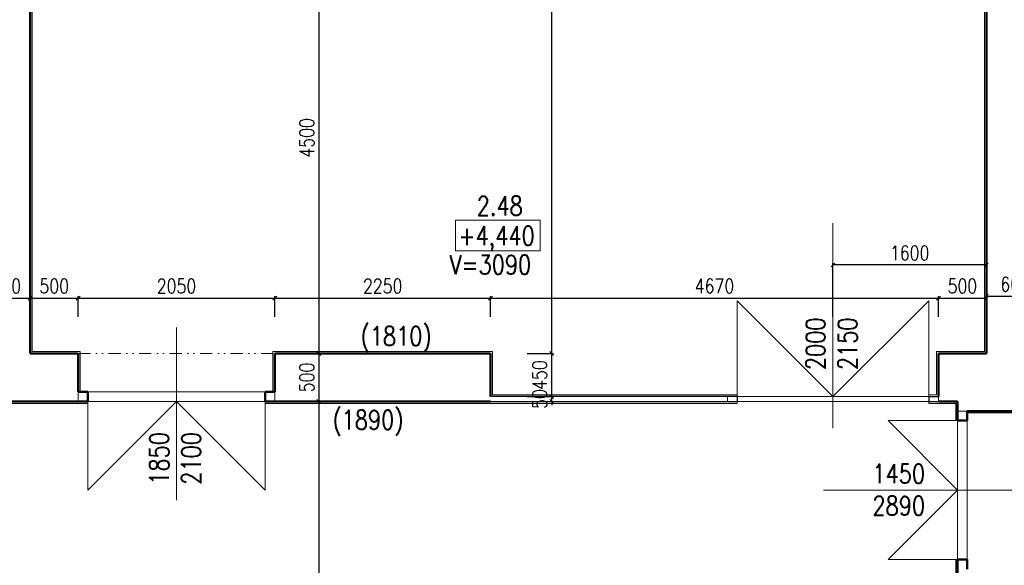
# Model space of a CAD drawing. Header units: millimetres. Extents: x -238874 to 551972, y -298952 to 658415.
# Tile 568 of 656: x 42568 to 52835, y 199651 to 205344. Entities that reach past the tile are written whole.
import ezdxf

# ---------------------------------------------------------------- set-up
doc = ezdxf.new("R2010")
doc.units = ezdxf.units.MM
doc.header["$LTSCALE"] = 20
doc.linetypes.add('DIVIDE2', pattern=[15.875, 6.35, -3.175, 0, -3.175, 0, -3.175])
for name, color, linetype in [('CZ', 255, 'Continuous'), ('KOTY', 8, 'Continuous'), ('ZDP', 50, 'Continuous')]:
    doc.layers.add(name, color=color, linetype=linetype)
doc.layers.add('NOSNÉ', color=8, linetype='Continuous', lineweight=50)
doc.layers.add('PRUCHODY', color=7, linetype='Continuous', lineweight=18)
doc.styles.add('SIMPLEX', font='SIMPLEX.shx', dxfattribs={"width": 0.8, "bigfont": 'CAD13.shx'})
doc.styles.get("Standard").update_dxf_attribs({"font": 'simplex.shx', "width": 0.8})
doc.dimstyles.new('CKA', dxfattribs={"dimtxt": 200, "dimasz": 40, "dimexe": 20, "dimexo": 0.2, "dimgap": 50, "dimtad": 1, "dimdec": 0, "dimrnd": 1, "dimzin": 0, "dimdsep": 46, "dimtxsty": 'Standard', "dimblk1": 'OBLIQUE', "dimblk2": 'OBLIQUE', "dimsah": 1, "dimcen": 0.09, "dimclrd": 253, "dimclre": 253, "dimclrt": 253, "dimadec": 0, "dimazin": 0, "dimtfac": 1, "dimtdec": 0, "dimtix": 1, "dimtmove": 2, "dimatfit": 3, "dimfxl": 1, "dimtolj": 1, "dimtzin": 0, "dimarcsym": 0})

# ---------------------------------------------------------------- blocks, each defined once
blk = doc.blocks.new('_OBLIQUE')
at = {"color": 0, "linetype": 'ByBlock'}
blk.add_line((-0.5, -0.5), (0.5, 0.5), dxfattribs=at)
blk = doc.blocks.new('*D1654')
at = {"layer": 'DEFPOINTS', "color": 0, "transparency": 16777216}
for p in [(47468, 209461), (48115, 209461), (47478, 201861)]:
    blk.add_point(p, dxfattribs=at)
at = {"layer": 'KOTY', "lineweight": -2, "transparency": 16777216}
for p, q in [((47849, 209461), (48135, 209461)), ((48115, 201861), (48115, 209461))]:
    blk.add_line(p, q, dxfattribs=at)
at = {"layer": 'KOTY', "lineweight": -2, "transparency": 16777216, "xscale": 40, "yscale": 40, "zscale": 40}
for p, rotation in [((48115, 209461), 90), ((48115, 201861), 270)]:
    blk.add_blockref('_OBLIQUE', p, dxfattribs=dict(at, rotation=rotation))
at = {"layer": 'KOTY', "transparency": 16777216, "insert": (47990, 205661), "char_height": 150, "attachment_point": 5, "rotation": 90, "style": 'SIMPLEX'}
blk.add_mtext('\\A1;7600', dxfattribs=at)
blk = doc.blocks.new('*D1987')
at = {"layer": 'DEFPOINTS', "color": 0, "transparency": 16777216}
for p in [(45687, 201361), (45687, 186511), (45687, 186511)]:
    blk.add_point(p, dxfattribs=at)
at = {"layer": 'KOTY', "lineweight": -2, "transparency": 16777216}
for p, q in [((45687, 201361), (45687, 186511)), ((45306, 186511), (45667, 186511))]:
    blk.add_line(p, q, dxfattribs=at)
at = {"layer": 'KOTY', "lineweight": -2, "transparency": 16777216, "xscale": 40, "yscale": 40, "zscale": 40}
for p, rotation in [((45687, 201361), 90), ((45687, 186511), 270)]:
    blk.add_blockref('_OBLIQUE', p, dxfattribs=dict(at, rotation=rotation))
at = {"layer": 'KOTY', "transparency": 16777216, "insert": (45562, 193936), "char_height": 150, "attachment_point": 5, "rotation": 90, "style": 'SIMPLEX'}
blk.add_mtext('\\A1;14850', dxfattribs=at)
blk = doc.blocks.new('*D1999')
at = {"layer": 'DEFPOINTS', "color": 0, "transparency": 16777216}
for p in [(52148, 202439), (47478, 201861), (52148, 201861)]:
    blk.add_point(p, dxfattribs=at)
at = {"layer": 'KOTY', "lineweight": -2, "transparency": 16777216}
for p, q in [((47478, 202439), (52148, 202439)), ((52148, 202242), (52148, 202459))]:
    blk.add_line(p, q, dxfattribs=at)
at = {"layer": 'KOTY', "lineweight": -2, "transparency": 16777216, "xscale": 40, "yscale": 40, "zscale": 40, "rotation": 180}
blk.add_blockref('_OBLIQUE', (47478, 202439), dxfattribs=at)
at = {"layer": 'KOTY', "lineweight": -2, "transparency": 16777216, "xscale": 40, "yscale": 40, "zscale": 40}
blk.add_blockref('_OBLIQUE', (52148, 202439), dxfattribs=at)
at = {"layer": 'KOTY', "transparency": 16777216, "insert": (49813, 202564), "char_height": 150, "attachment_point": 5, "style": 'SIMPLEX'}
blk.add_mtext('\\A1;4670', dxfattribs=at)
blk = doc.blocks.new('*D2001')
at = {"layer": 'DEFPOINTS', "color": 0, "transparency": 16777216}
for p in [(45687, 206361), (45687, 201861), (45687, 201861)]:
    blk.add_point(p, dxfattribs=at)
at = {"layer": 'KOTY', "lineweight": -2, "transparency": 16777216}
for p, q in [((45687, 206361), (45687, 201861)), ((45306, 201861), (45667, 201861))]:
    blk.add_line(p, q, dxfattribs=at)
at = {"layer": 'KOTY', "lineweight": -2, "transparency": 16777216, "xscale": 40, "yscale": 40, "zscale": 40}
for p, rotation in [((45687, 206361), 90), ((45687, 201861), 270)]:
    blk.add_blockref('_OBLIQUE', p, dxfattribs=dict(at, rotation=rotation))
at = {"layer": 'KOTY', "transparency": 16777216, "insert": (45562, 204111), "char_height": 150, "attachment_point": 5, "rotation": 90, "style": 'SIMPLEX'}
blk.add_mtext('\\A1;4500', dxfattribs=at)
blk = doc.blocks.new('*D2002')
at = {"layer": 'DEFPOINTS', "color": 0, "transparency": 16777216}
for p in [(45228, 202439), (43178, 201861), (45228, 201861)]:
    blk.add_point(p, dxfattribs=at)
at = {"layer": 'KOTY', "lineweight": -2, "transparency": 16777216}
for p, q in [((43178, 202439), (45228, 202439)), ((45228, 202242), (45228, 202459))]:
    blk.add_line(p, q, dxfattribs=at)
at = {"layer": 'KOTY', "lineweight": -2, "transparency": 16777216, "xscale": 40, "yscale": 40, "zscale": 40, "rotation": 180}
blk.add_blockref('_OBLIQUE', (43178, 202439), dxfattribs=at)
at = {"layer": 'KOTY', "lineweight": -2, "transparency": 16777216, "xscale": 40, "yscale": 40, "zscale": 40}
blk.add_blockref('_OBLIQUE', (45228, 202439), dxfattribs=at)
at = {"layer": 'KOTY', "transparency": 16777216, "insert": (44203, 202564), "char_height": 150, "attachment_point": 5, "style": 'SIMPLEX'}
blk.add_mtext('\\A1;2050', dxfattribs=at)
blk = doc.blocks.new('*D2003')
at = {"layer": 'DEFPOINTS', "color": 0, "transparency": 16777216}
for p in [(42178, 202502), (42678, 202439), (42678, 201861)]:
    blk.add_point(p, dxfattribs=at)
at = {"layer": 'KOTY', "lineweight": -2, "transparency": 16777216}
for p, q in [((42178, 202439), (42678, 202439)), ((42678, 202242), (42678, 202459))]:
    blk.add_line(p, q, dxfattribs=at)
at = {"layer": 'KOTY', "lineweight": -2, "transparency": 16777216, "xscale": 40, "yscale": 40, "zscale": 40, "rotation": 180}
blk.add_blockref('_OBLIQUE', (42178, 202439), dxfattribs=at)
at = {"layer": 'KOTY', "lineweight": -2, "transparency": 16777216, "xscale": 40, "yscale": 40, "zscale": 40}
blk.add_blockref('_OBLIQUE', (42678, 202439), dxfattribs=at)
at = {"layer": 'KOTY', "transparency": 16777216, "insert": (42428, 202564), "char_height": 150, "attachment_point": 5, "style": 'SIMPLEX'}
blk.add_mtext('\\A1;500', dxfattribs=at)
blk = doc.blocks.new('*D2004')
at = {"layer": 'DEFPOINTS', "color": 0, "transparency": 16777216}
for p in [(43178, 202439), (42678, 201861), (43178, 201861)]:
    blk.add_point(p, dxfattribs=at)
at = {"layer": 'KOTY', "lineweight": -2, "transparency": 16777216}
for p, q in [((42678, 202439), (43178, 202439)), ((43178, 202242), (43178, 202459))]:
    blk.add_line(p, q, dxfattribs=at)
at = {"layer": 'KOTY', "lineweight": -2, "transparency": 16777216, "xscale": 40, "yscale": 40, "zscale": 40, "rotation": 180}
blk.add_blockref('_OBLIQUE', (42678, 202439), dxfattribs=at)
at = {"layer": 'KOTY', "lineweight": -2, "transparency": 16777216, "xscale": 40, "yscale": 40, "zscale": 40}
blk.add_blockref('_OBLIQUE', (43178, 202439), dxfattribs=at)
at = {"layer": 'KOTY', "transparency": 16777216, "insert": (42928, 202564), "char_height": 150, "attachment_point": 5, "style": 'SIMPLEX'}
blk.add_mtext('\\A1;500', dxfattribs=at)
blk = doc.blocks.new('*D2009')
at = {"layer": 'DEFPOINTS', "color": 0, "transparency": 16777216}
for p in [(47478, 202439), (45228, 201861), (47478, 201861)]:
    blk.add_point(p, dxfattribs=at)
at = {"layer": 'KOTY', "lineweight": -2, "transparency": 16777216}
for p, q in [((45228, 202439), (47478, 202439)), ((47478, 202242), (47478, 202459))]:
    blk.add_line(p, q, dxfattribs=at)
at = {"layer": 'KOTY', "lineweight": -2, "transparency": 16777216, "xscale": 40, "yscale": 40, "zscale": 40, "rotation": 180}
blk.add_blockref('_OBLIQUE', (45228, 202439), dxfattribs=at)
at = {"layer": 'KOTY', "lineweight": -2, "transparency": 16777216, "xscale": 40, "yscale": 40, "zscale": 40}
blk.add_blockref('_OBLIQUE', (47478, 202439), dxfattribs=at)
at = {"layer": 'KOTY', "transparency": 16777216, "insert": (46353, 202564), "char_height": 150, "attachment_point": 5, "style": 'SIMPLEX'}
blk.add_mtext('\\A1;2250', dxfattribs=at)
blk = doc.blocks.new('*D2010')
at = {"layer": 'DEFPOINTS', "color": 0, "transparency": 16777216}
for p in [(45687, 201861), (45687, 201361), (45687, 201361)]:
    blk.add_point(p, dxfattribs=at)
at = {"layer": 'KOTY', "lineweight": -2, "transparency": 16777216}
for p, q in [((45687, 201861), (45687, 201361)), ((45306, 201361), (45667, 201361))]:
    blk.add_line(p, q, dxfattribs=at)
at = {"layer": 'KOTY', "lineweight": -2, "transparency": 16777216, "xscale": 40, "yscale": 40, "zscale": 40}
for p, rotation in [((45687, 201861), 90), ((45687, 201361), 270)]:
    blk.add_blockref('_OBLIQUE', p, dxfattribs=dict(at, rotation=rotation))
at = {"layer": 'KOTY', "transparency": 16777216, "insert": (45562, 201611), "char_height": 150, "attachment_point": 5, "rotation": 90, "style": 'SIMPLEX'}
blk.add_mtext('\\A1;500', dxfattribs=at)
blk = doc.blocks.new('*D2011')
at = {"layer": 'DEFPOINTS', "color": 0, "transparency": 16777216}
for p in [(47478, 201411), (47478, 201361), (48115, 201411)]:
    blk.add_point(p, dxfattribs=at)
at = {"layer": 'KOTY', "lineweight": -2, "transparency": 16777216}
for p, q in [((48115, 201411), (48115, 201451)), ((47859, 201411), (48135, 201411)), ((48115, 201361), (48115, 201411)), ((48115, 201361), (48115, 201321))]:
    blk.add_line(p, q, dxfattribs=at)
at = {"layer": 'KOTY', "lineweight": -2, "transparency": 16777216, "xscale": 40, "yscale": 40, "zscale": 40}
for p, rotation in [((48115, 201411), 270), ((48115, 201361), 90)]:
    blk.add_blockref('_OBLIQUE', p, dxfattribs=dict(at, rotation=rotation))
at = {"layer": 'KOTY', "transparency": 16777216, "insert": (47990, 201386), "char_height": 150, "attachment_point": 5, "rotation": 90, "style": 'SIMPLEX'}
blk.add_mtext('\\A1;50', dxfattribs=at)
blk = doc.blocks.new('*D2012')
at = {"layer": 'DEFPOINTS', "color": 0, "transparency": 16777216}
for p in [(47478, 201861), (48115, 201861), (47478, 201411)]:
    blk.add_point(p, dxfattribs=at)
at = {"layer": 'KOTY', "lineweight": -2, "transparency": 16777216}
for p, q in [((47859, 201861), (48135, 201861)), ((48115, 201411), (48115, 201861))]:
    blk.add_line(p, q, dxfattribs=at)
at = {"layer": 'KOTY', "lineweight": -2, "transparency": 16777216, "xscale": 40, "yscale": 40, "zscale": 40}
for p, rotation in [((48115, 201861), 90), ((48115, 201411), 270)]:
    blk.add_blockref('_OBLIQUE', p, dxfattribs=dict(at, rotation=rotation))
at = {"layer": 'KOTY', "transparency": 16777216, "insert": (47990, 201636), "char_height": 150, "attachment_point": 5, "rotation": 90, "style": 'SIMPLEX'}
blk.add_mtext('\\A1;450', dxfattribs=at)
blk = doc.blocks.new('*D2021')
at = {"layer": 'DEFPOINTS', "color": 0, "transparency": 16777216}
for p in [(53248, 202459), (52648, 201861), (53248, 201861)]:
    blk.add_point(p, dxfattribs=at)
at = {"layer": 'KOTY', "lineweight": -2, "transparency": 16777216}
for p, q in [((53248, 202242), (53248, 202479)), ((52648, 202459), (53248, 202459))]:
    blk.add_line(p, q, dxfattribs=at)
at = {"layer": 'KOTY', "lineweight": -2, "transparency": 16777216, "xscale": 40, "yscale": 40, "zscale": 40, "rotation": 180}
blk.add_blockref('_OBLIQUE', (52648, 202459), dxfattribs=at)
at = {"layer": 'KOTY', "lineweight": -2, "transparency": 16777216, "xscale": 40, "yscale": 40, "zscale": 40}
blk.add_blockref('_OBLIQUE', (53248, 202459), dxfattribs=at)
at = {"layer": 'KOTY', "transparency": 16777216, "insert": (52948, 202584), "char_height": 150, "attachment_point": 5, "style": 'SIMPLEX'}
blk.add_mtext('\\A1;600', dxfattribs=at)
blk = doc.blocks.new('*D2022')
at = {"layer": 'DEFPOINTS', "color": 0, "transparency": 16777216}
for p in [(52648, 202439), (52148, 201861), (52648, 201861)]:
    blk.add_point(p, dxfattribs=at)
at = {"layer": 'KOTY', "lineweight": -2, "transparency": 16777216}
for p, q in [((52148, 202439), (52648, 202439)), ((52648, 202242), (52648, 202459))]:
    blk.add_line(p, q, dxfattribs=at)
at = {"layer": 'KOTY', "lineweight": -2, "transparency": 16777216, "xscale": 40, "yscale": 40, "zscale": 40, "rotation": 180}
blk.add_blockref('_OBLIQUE', (52148, 202439), dxfattribs=at)
at = {"layer": 'KOTY', "lineweight": -2, "transparency": 16777216, "xscale": 40, "yscale": 40, "zscale": 40}
blk.add_blockref('_OBLIQUE', (52648, 202439), dxfattribs=at)
at = {"layer": 'KOTY', "transparency": 16777216, "insert": (52398, 202564), "char_height": 150, "attachment_point": 5, "style": 'SIMPLEX'}
blk.add_mtext('\\A1;500', dxfattribs=at)
blk = doc.blocks.new('*D2023')
at = {"layer": 'DEFPOINTS', "color": 0, "transparency": 16777216}
for p in [(51048, 202785), (51048, 201861), (52648, 201861)]:
    blk.add_point(p, dxfattribs=at)
at = {"layer": 'KOTY', "lineweight": -2, "transparency": 16777216}
for p, q in [((51048, 202242), (51048, 202805)), ((52648, 202785), (51048, 202785))]:
    blk.add_line(p, q, dxfattribs=at)
at = {"layer": 'KOTY', "lineweight": -2, "transparency": 16777216, "xscale": 40, "yscale": 40, "zscale": 40, "rotation": 180}
blk.add_blockref('_OBLIQUE', (51048, 202785), dxfattribs=at)
at = {"layer": 'KOTY', "lineweight": -2, "transparency": 16777216, "xscale": 40, "yscale": 40, "zscale": 40}
blk.add_blockref('_OBLIQUE', (52648, 202785), dxfattribs=at)
at = {"layer": 'KOTY', "transparency": 16777216, "insert": (51848, 202910), "char_height": 150, "attachment_point": 5, "style": 'SIMPLEX'}
blk.add_mtext('\\A1;1600', dxfattribs=at)

msp = doc.modelspace()

# ---------------------------------------------------------------- linework, layer by layer
at = {"layer": 'NOSNÉ'}
for p, q in [((52647.962, 206720.863), (52647.962, 201860.863)), ((42677.962, 206360.863), (42677.962, 201860.863)), ((43177.962, 201860.863), (42677.962, 201860.863)), ((43177.962, 201460.863), (43177.962, 201860.863)), ((47477.962, 201860.863), (45227.962, 201860.863)), ((45227.962, 201460.863), (45227.962, 201860.863)), ((47477.962, 201410.863), (47477.962, 201860.863)), ((52147.962, 201860.863), (52147.962, 201410.863)), ((52647.962, 201860.863), (52147.962, 201860.863)), ((43277.962, 201460.863), (43177.962, 201460.863)), ((43277.962, 201360.863), (43277.962, 201460.863)), ((45127.962, 201360.863), (45127.962, 201460.863)), ((45127.962, 201460.863), (45227.962, 201460.863)), ((43277.962, 201360.863), (42247.962, 201360.863)), ((47477.962, 201360.863), (45127.962, 201360.863)), ((52347.962, 201360.863), (52147.962, 201360.863)), ((52347.962, 201160.863), (52347.962, 201360.863)), ((52947.962, 201260.863), (52447.962, 201260.863)), ((52447.962, 201160.863), (52447.962, 201260.863)), ((52347.962, 201160.863), (52447.962, 201160.863)), ((52347.962, 199710.863), (52347.962, 186510.863)), ((52347.962, 199710.863), (52447.962, 199710.863)), ((52447.962, 199610.863), (52447.962, 199710.863))]:
    msp.add_line(p, q, dxfattribs=at)
at = {"layer": 'PRUCHODY'}
for p, q in [((52627.962, 206740.863), (52627.962, 201880.863)), ((42697.962, 206360.863), (42697.962, 201880.863)), ((51047.962, 203219.879), (51047.962, 201082.645)), ((51047.962, 201410.863), (50047.962, 202410.863)), ((50047.962, 202410.863), (50047.962, 201410.863)), ((52047.962, 202410.863), (51047.962, 201410.863)), ((52047.962, 202410.863), (52047.962, 201410.863)), ((52047.962, 202410.863), (52047.962, 201410.863)), ((44202.962, 202132.532), (44202.962, 200329.86)), ((43197.962, 201880.863), (42697.962, 201880.863)), ((43197.962, 201460.863), (43197.962, 201880.863)), ((47497.962, 201880.863), (45207.962, 201880.863)), ((45207.962, 201460.863), (45207.962, 201880.863)), ((47497.962, 201430.863), (47497.962, 201880.863)), ((52127.962, 201880.863), (52127.962, 201430.863)), ((52627.962, 201880.863), (52127.962, 201880.863)), ((43177.962, 201460.863), (43177.962, 201360.863)), ((43277.962, 201460.863), (45127.962, 201460.863)), ((45227.962, 201460.863), (45227.962, 201360.863)), ((43277.962, 201340.863), (42247.962, 201340.863)), ((43277.962, 201360.863), (45127.962, 201360.863)), ((44202.962, 201360.863), (43277.962, 200435.863)), ((43277.962, 200435.863), (43277.962, 201360.863)), ((44202.962, 201360.863), (45127.962, 200435.863)), ((45127.962, 200435.863), (45127.962, 201360.863)), ((50047.962, 201340.863), (45127.962, 201340.863)), ((50047.962, 201430.863), (47497.962, 201430.863)), ((50047.962, 201410.863), (52047.962, 201410.863)), ((50047.962, 201360.863), (50047.962, 201340.863)), ((50047.962, 201360.863), (52047.962, 201360.863)), ((52127.962, 201430.863), (52047.962, 201430.863)), ((52047.962, 201340.863), (52047.962, 201360.863)), ((52327.962, 201340.863), (52047.962, 201340.863)), ((52147.962, 201410.863), (52147.962, 201360.863)), ((52327.962, 201340.863), (52327.962, 201160.863)), ((52447.962, 201260.863), (52347.962, 201260.863)), ((52967.962, 201240.863), (52447.962, 201240.863)), ((52347.962, 200435.863), (51622.962, 201160.863)), ((51622.962, 201160.863), (52347.962, 201160.863)), ((52347.962, 201160.863), (52347.962, 199710.863)), ((52447.962, 201160.863), (52447.962, 199710.863)), ((53208.1, 200435.863), (50950.205, 200435.863)), ((51622.962, 199710.863), (52347.962, 200435.863)), ((52347.962, 199710.863), (51622.962, 199710.863)), ((52327.962, 199710.863), (52327.962, 186530.863))]:
    msp.add_line(p, q, dxfattribs=at)
at = {"layer": 'PRUCHODY', "linetype": 'DIVIDE2'}
msp.add_line((43177.962, 201860.863), (45227.962, 201860.863), dxfattribs=at)
at = {"layer": 'PRUCHODY'}
for points in [[(47111.786, 203251.795), (47995.466, 203251.795), (47995.466, 202931.88), (47111.786, 202931.88)], [(50047.962, 201410.863), (49947.962, 201410.863), (49947.962, 201360.863), (50047.962, 201360.863)]]:
    msp.add_lwpolyline(points, close=True, dxfattribs=at)
at = {"layer": 'ZDP'}
for p, q in [((50047.962, 201410.863), (47477.962, 201410.863)), ((47477.962, 201360.863), (50047.962, 201360.863)), ((50047.962, 201410.863), (50047.962, 201360.863)), ((52047.962, 201410.863), (52047.962, 201360.863)), ((52047.962, 201360.863), (52147.962, 201360.863))]:
    msp.add_line(p, q, dxfattribs=at)
msp.add_lwpolyline([(52047.962, 201410.863), (52147.962, 201410.863)], dxfattribs=at)

# ---------------------------------------------------------------- texts
at = {"layer": 'CZ', "color": 7, "char_height": 200, "width": 1830.1, "attachment_point": 1}
for s, insert in [('2.48', (47333.656, 203502.224)), ('+4,440', (47142.622, 203189.973)), ('V=3090', (47051.068, 202887.902)), ('(1810)', (46122.607, 202143.48)), ('(1890)', (45829.01, 201269.453)), ('1450\\P2890', (51459.572, 200706.587))]:
    msp.add_mtext(s, dxfattribs=dict(at, insert=insert))
at = {"layer": 'CZ', "color": 7, "char_height": 200, "width": 1830.1, "attachment_point": 1, "rotation": 90}
for s, insert in [('2000\\P2150', (50767.58, 201687.77)), ('1850\\P2100', (43922.58, 200492.327))]:
    msp.add_mtext(s, dxfattribs=dict(at, insert=insert))

# ---------------------------------------------------------------- dimensions: what is measured, and where the dimension line sits
at = {"layer": 'KOTY'}
for base, p1, p2, angle, text, picture, middle in [((48114.933, 209460.863), (47477.962, 201860.863), (47467.962, 209460.863), 270, '7600', '*D1654', (47989.933, 205660.863)), ((45686.999, 201860.863), (45686.999, 206360.863), (45686.999, 201860.863), 270, '4500', '*D2001', (45561.999, 204110.863)), ((42677.962, 202438.854), (42177.962, 202502.053), (42677.962, 201860.863), 180, '500', '*D2003', (42427.962, 202563.854)), ((43177.962, 202438.854), (42677.962, 201860.863), (43177.962, 201860.863), 180, '500', '*D2004', (42927.962, 202563.854)), ((45227.962, 202438.854), (43177.962, 201860.863), (45227.962, 201860.863), 180, '2050', '*D2002', (44202.962, 202563.854)), ((47477.962, 202438.854), (45227.962, 201860.863), (47477.962, 201860.863), 180, '2250', '*D2009', (46352.962, 202563.854)), ((52147.962, 202438.854), (47477.962, 201860.863), (52147.962, 201860.863), 180, '4670', '*D1999', (49812.962, 202563.854)), ((52647.962, 202438.854), (52147.962, 201860.863), (52647.962, 201860.863), 180, '500', '*D2022', (52397.962, 202563.854)), ((45686.999, 201360.863), (45686.999, 201860.863), (45686.999, 201360.863), 270, '500', '*D2010', (45561.999, 201610.863)), ((48114.933, 201860.863), (47477.962, 201410.863), (47477.962, 201860.863), 270, '450', '*D2012', (47989.933, 201635.863)), ((48114.933, 201410.863), (47477.962, 201360.863), (47477.962, 201410.863), 270, '50', '*D2011', (47989.933, 201385.863)), ((45686.999, 186510.863), (45686.999, 201360.863), (45686.999, 186510.863), 270, '14850', '*D1987', (45561.999, 193935.863))]:
    dim = msp.add_linear_dim(base=base, p1=p1, p2=p2, angle=angle, text=text, dimstyle='CKA', override={"dimtxt": 150, "dimexo": 380.774374, "dimtxsty": 'SIMPLEX', "dimse1": 1, "dimclrd": 256, "dimclre": 256, "dimclrt": 256}, dxfattribs=at)
    dim.commit()
    dim.dimension.update_dxf_attribs({"geometry": picture, "text_midpoint": middle})
for base, p2, text, picture, middle in [((51047.962, 202784.946), (51047.962, 201860.863), '1600', '*D2023', (51847.962, 202909.946)), ((53247.962, 202458.854), (53247.962, 201860.863), '600', '*D2021', (52947.962, 202583.854))]:
    dim = msp.add_linear_dim(base=base, p1=(52647.962, 201860.863), p2=p2, text=text, dimstyle='CKA', override={"dimtxt": 150, "dimexo": 380.774374, "dimtxsty": 'SIMPLEX', "dimse1": 1, "dimclrd": 256, "dimclre": 256, "dimclrt": 256}, dxfattribs=at)
    dim.commit()
    dim.dimension.update_dxf_attribs({"geometry": picture, "text_midpoint": middle})

doc.saveas('drawing.dxf')
